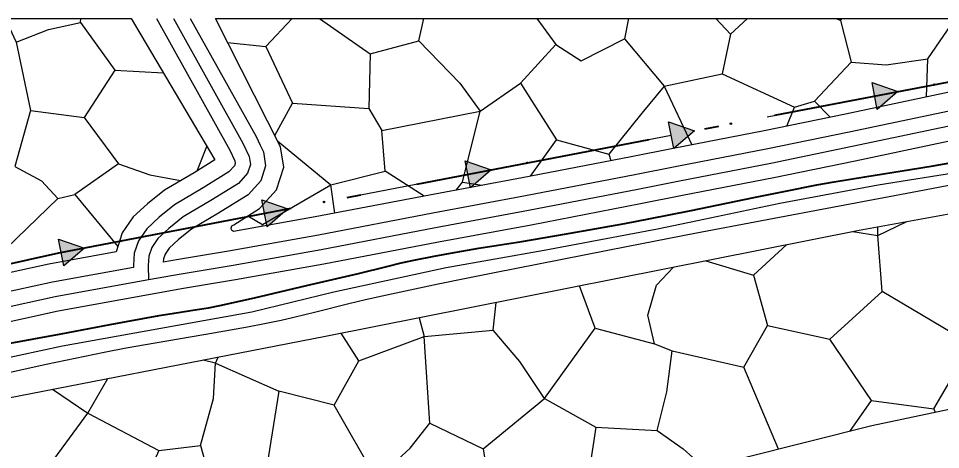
# Model space of a CAD drawing. Extents: x -64005 to -55000, y -89025 to -80000.
# Drawn here: x -63391 to -62767, y -80291 to -80000 of the extents above; entities that cross this region are included whole.
import ezdxf

# ---------------------------------------------------------------- set-up
doc = ezdxf.new("R2010")
doc.units = 0
doc.header["$LTSCALE"] = 32
for name, pattern in [('DASH_DOUBLE_DOT', [9.2, 5, -1.2, 0.3, -1.2, 0.3, -1.2]), ('DOT_DASHED', [7.7, 5, -1.2, 0.3, -1.2]), ('LONG_DASHED', [7.5, 6, -1.5])]:
    doc.linetypes.add(name, pattern=pattern)
for name, color, linetype, lineweight in [('18', 7, 'Continuous', 25), ('19', 7, 'Continuous', 25), ('3', 7, 'Continuous', 25), ('39', 7, 'LONG_DASHED', 25), ('53', 7, 'DASH_DOUBLE_DOT', 25), ('8', 7, 'Continuous', 25)]:
    doc.layers.add(name, color=color, linetype=linetype, lineweight=lineweight)

msp = doc.modelspace()

# ---------------------------------------------------------------- hatches: boundary and pattern name
at = {"layer": '18'}
for points in [[(-62813.68, -80043.41), (-62796.2, -80049.46), (-62810.18, -80061.57)], [(-62951.16, -80069.85), (-62933.68, -80075.91), (-62947.66, -80088.02)], [(-63088.64, -80096.29), (-63071.16, -80102.35), (-63085.14, -80114.46)], [(-63226.12, -80122.74), (-63208.64, -80128.8), (-63222.62, -80140.91)], [(-63363.6, -80149.18), (-63346.12, -80155.24), (-63360.1, -80167.35)]]:
    msp.add_hatch(color=256, dxfattribs=at).paths.add_polyline_path(points)

# ---------------------------------------------------------------- linework, layer by layer
for p, q in [((-62884.58, -80066.46), (-62811.93, -80052.49)), ((-63022.06, -80092.91), (-62949.41, -80078.93)), ((-63159.54, -80119.35), (-63086.89, -80105.38)), ((-63297.02, -80145.8), (-63224.37, -80131.82))]:
    msp.add_line(p, q, dxfattribs=at)
at = {"layer": '18', "linetype": 'DOT_DASHED', "lineweight": 40}
msp.add_lwpolyline([(-63997.93, -80586.76), (-63870.01, -80488.78), (-63629.33, -80327.79), (-63565.17, -80270.79), (-63546.61, -80254.49), (-63440.42, -80175.56), (-63363.42, -80158.57), (-62609.7, -80013.59), (-62520.14, -80008.49), (-62415.73, -80010.35), (-62357.73, -80026.13), (-62316.16, -80040.43), (-62272.51, -80067.38), (-62225.64, -80110.08), (-62130.95, -80220.51), (-62065.47, -80292.93)], dxfattribs=at)
at = {"layer": '18'}
for points in [[(-62813.68, -80043.41), (-62796.2, -80049.46), (-62810.18, -80061.57)], [(-62951.16, -80069.85), (-62933.68, -80075.91), (-62947.66, -80088.02)], [(-63088.64, -80096.29), (-63071.16, -80102.35), (-63085.14, -80114.46)], [(-63226.12, -80122.74), (-63208.64, -80128.8), (-63222.62, -80140.91)], [(-63363.6, -80149.18), (-63346.12, -80155.24), (-63360.1, -80167.35)]]:
    msp.add_lwpolyline(points, close=True, dxfattribs=at)
msp.add_lwpolyline([(-63434.1, -80174.17), (-63363.42, -80158.57), (-63361.85, -80158.27)], dxfattribs=at)
for centre in [(-62771.65, -80044.74), (-62909.13, -80071.18), (-63046.61, -80097.63), (-63184.09, -80124.07), (-63321.57, -80150.52)]:
    msp.add_circle(centre, 0.5, dxfattribs=at)
at = {"layer": '19'}
for p, q in [((-62776.88, -80053.08), (-62775.86, -80027.39)), ((-62954.2, -80045.89), (-62935.58, -80085.49)), ((-63217.34, -80079.14), (-63205.4, -80057.35)), ((-62841.96, -80066.78), (-62852.48, -80056.03)), ((-62871.28, -80072.84), (-62866.13, -80059.99)), ((-63044.53, -80106.66), (-63027.07, -80082.02)), ((-63269.97, -80103.06), (-63263.3, -80086.59)), ((-63116.33, -80120.07), (-63142.87, -80103.17)), ((-63176.74, -80131.67), (-63179.42, -80112.42)), ((-63090.47, -80110.66), (-63077.17, -80112.77)), ((-63225.94, -80140.61), (-63225.65, -80139.3)), ((-62809.76, -80146.79), (-62790.66, -80137.44)), ((-63160.62, -80231.4), (-63116.45, -80215.08)), ((-63257.5, -80233.16), (-63255.59, -80228.99)), ((-62876.85, -80291.32), (-62900.45, -80235.8)), ((-63000.4, -80276.33), (-63006.81, -80318.73))]:
    msp.add_line(p, q, dxfattribs=at)
for points in [[(-63452.82, -80184.35), (-63465.87, -80143.75), (-63512.74, -80021.05), (-63534.53, -80000), (-63314.42, -80000), (-63257.99, -80095.58)], [(-63399.63, -80000), (-63392.32, -80015.94), (-63370.3, -80007.56), (-63348.73, -80002.72), (-63348.52, -80000)], [(-63245.4, -80144.07), (-63246.1, -80143.64), (-63246.67, -80143), (-63246.8, -80141.85), (-63246.35, -80140.25), (-63245.21, -80139.48), (-63227.69, -80128.52), (-63216.31, -80115.97), (-63211.36, -80100.55), (-63213.49, -80086.72), (-63257.52, -80000), (-62715.59, -80000), (-62693.01, -80035.58)], [(-63249.28, -80016.23), (-63223.46, -80019.01), (-63205.71, -80000)], [(-63187.11, -80000), (-63153, -80023.85), (-63119.98, -80015.05), (-63116.71, -80000)], [(-63040.18, -80000), (-63027.51, -80017.69), (-63010.33, -80028.71), (-62981.06, -80013.73)], [(-62978.21, -80000), (-62981.06, -80013.73), (-62954.2, -80045.89), (-62915.01, -80037.52)], [(-62919.16, -80000), (-62909.3, -80010.64), (-62897.87, -80000)], [(-62837.91, -80000), (-62834.89, -80001.39), (-62834, -80000)], [(-62834.89, -80001.39), (-62827.83, -80029.59), (-62804.04, -80031.36), (-62775.86, -80027.39), (-62757.33, -80000)], [(-63348.73, -80002.72), (-63325.61, -80034.87), (-63292.64, -80036.88)], [(-62909.3, -80010.64), (-62915.01, -80037.52), (-62866.13, -80059.99), (-62852.48, -80056.03), (-62827.83, -80029.59)], [(-63392.32, -80015.94), (-63382.62, -80062.19), (-63346.31, -80067.03)], [(-63223.46, -80019.01), (-63205.4, -80057.35), (-63153.88, -80060.87)], [(-63119.98, -80015.05), (-63092.23, -80043.69), (-63078.58, -80062.63), (-63051.28, -80043.69), (-63027.51, -80017.69)], [(-63153, -80023.85), (-63153.88, -80060.87), (-63145.07, -80075.86), (-63078.58, -80062.63)], [(-63325.61, -80034.87), (-63346.31, -80067.03), (-63322.97, -80098.32), (-63301.84, -80105.81), (-63281.08, -80109.64)], [(-62693.01, -80035.58), (-62734.99, -80044.24), (-62831.63, -80064.64), (-62886.5, -80075.99), (-62948.08, -80087.91), (-62976.4, -80093.47), (-63050.17, -80107.75), (-63112.89, -80119.41), (-63190.12, -80134.24), (-63245.4, -80144.07)], [(-63051.28, -80043.69), (-63027.07, -80082.02), (-62991.62, -80091.72)], [(-62954.2, -80045.89), (-62969.18, -80063.96), (-62991.62, -80091.72), (-62990.27, -80096.15)], [(-63382.62, -80062.19), (-63393.19, -80100.08), (-63375.14, -80109.77), (-63364.13, -80121.67), (-63352.48, -80119.03)], [(-63094.75, -80116.04), (-63090.47, -80110.66), (-63078.58, -80062.63)], [(-63215.4, -80082.95), (-63179.42, -80112.42), (-63142.87, -80103.17), (-63145.07, -80075.86)], [(-63257.99, -80095.58), (-63271.97, -80104.31), (-63292.04, -80116.06), (-63303.38, -80125.38), (-63313.06, -80134.24), (-63320.5, -80145.01), (-63324.76, -80157.87)], [(-63322.97, -80098.32), (-63352.48, -80119.03), (-63323.57, -80154.27)], [(-63235.54, -80133.43), (-63225.65, -80139.3), (-63179.42, -80112.42)], [(-63422.26, -80153.23), (-63405.96, -80162.04), (-63364.13, -80121.67)], [(-62826.66, -80144.07), (-62809.76, -80146.79), (-62809.76, -80140.92)], [(-62893.88, -80173.67), (-62884.42, -80207.59), (-62842.15, -80216.84), (-62806.92, -80184.67), (-62809.76, -80146.79)], [(-63324.76, -80157.87), (-63370.21, -80166.09), (-63439.57, -80181.3), (-63452.82, -80184.35)], [(-62925.92, -80163.8), (-62893.88, -80173.67), (-62871.33, -80152.95)], [(-63000.77, -80209.36), (-62960.77, -80219.95), (-62965.18, -80200.56), (-62959.46, -80180.29), (-62947.89, -80168.17)], [(-63035.13, -80256.96), (-63000.77, -80209.36), (-63011.37, -80180.79)], [(-62771.87, -80264.01), (-62746.33, -80220.38), (-62806.92, -80184.67)], [(-63119.84, -80202.35), (-63116.45, -80215.08), (-63069.77, -80210.67), (-63067.75, -80191.99)], [(-62960.77, -80219.95), (-62948.89, -80224.78), (-62900.45, -80235.8), (-62884.42, -80207.59)], [(-63177.35, -80261.36), (-63160.62, -80231.4), (-63172.65, -80212.84)], [(-63076.52, -80290.89), (-63035.13, -80256.96), (-63051.86, -80231.85), (-63069.77, -80210.67)], [(-63148.73, -80311.58), (-63125.83, -80290.44), (-63112.62, -80273.7), (-63116.45, -80215.08)], [(-62828.69, -80279.23), (-62814.14, -80258.28), (-62842.15, -80216.84)], [(-63035.13, -80256.96), (-63000.4, -80276.33), (-62959.01, -80278.54), (-62952.41, -80252.55), (-62948.89, -80224.78)], [(-63267.62, -80288.68), (-63258.82, -80256.96), (-63257.5, -80233.16), (-63265.82, -80230.97)], [(-63257.5, -80233.16), (-63214.78, -80252.11), (-63221.82, -80297.05), (-63237.94, -80318.73)], [(-63367.77, -80250.75), (-63343.88, -80266.9), (-63330.17, -80243.46)], [(-63165.67, -80318.73), (-63148.73, -80311.58), (-63177.35, -80261.36), (-63214.78, -80252.11)], [(-62814.14, -80258.28), (-62771.87, -80264.01), (-62771.06, -80266.45)], [(-63376.9, -80312.03), (-63361.05, -80290.44), (-63343.88, -80266.9)], [(-63343.88, -80266.9), (-63295.8, -80292.2), (-63307.66, -80318.73)], [(-63112.62, -80273.7), (-63076.52, -80290.89), (-63072.35, -80318.73)], [(-62959.01, -80278.54), (-62941.4, -80290.89), (-62928.19, -80302.77), (-62929.8, -80304.62)], [(-63295.8, -80292.2), (-63267.62, -80288.68), (-63259.21, -80318.73)]]:
    msp.add_lwpolyline(points, dxfattribs=at)
msp.add_lwpolyline([(-63440.41, -80264.85), (-63183.05, -80214.91), (-62822.26, -80143.2), (-62509.98, -80086.29), (-62491.79, -80084.77), (-62450.85, -80187.13), (-62456.91, -80195.47), (-62573.63, -80224.68), (-62813.91, -80275.52), (-63034.47, -80330.9), (-63246.7, -80388.56), (-63446.03, -80457.59), (-63476.37, -80352.95), (-63430.13, -80328.68)], close=True, dxfattribs=at)
at = {"layer": '3', "lineweight": 40}
msp.add_lwpolyline([(-63415.06, -80222.88), (-63361.89, -80213.2), (-63328.76, -80207.03), (-63295.62, -80200.95), (-63285.35, -80199.23), (-63269.91, -80196.85), (-63262.21, -80195.55), (-63254.54, -80194.05), (-63231.07, -80188.86), (-63195.96, -80180.67), (-63160.88, -80172.35), (-63141.58, -80167.63), (-63131.92, -80165.31), (-63122.22, -80163.14), (-63109.7, -80160.63), (-63098.72, -80158.61), (-63079.44, -80155.34), (-63050.48, -80150.75), (-63036, -80148.41), (-63021.55, -80145.93), (-63001.12, -80142.28), (-62980.7, -80138.57), (-62964.45, -80135.49), (-62936.05, -80129.83), (-62893.51, -80121.07), (-62872.23, -80116.76), (-62850.91, -80112.61), (-62839.19, -80110.47), (-62818.63, -80107.02), (-62787.74, -80102.11), (-62772.31, -80099.56), (-62756.92, -80096.84)], dxfattribs=at)
at = {"layer": '3'}
for points in [[(-62756.92, -80096.84), (-62772.31, -80099.56), (-62787.74, -80102.11), (-62818.63, -80107.02), (-62839.19, -80110.47), (-62850.91, -80112.61), (-62872.23, -80116.76), (-62893.51, -80121.07), (-62936.05, -80129.83), (-62964.45, -80135.49), (-62980.7, -80138.57), (-63001.12, -80142.28), (-63021.55, -80145.93), (-63036, -80148.41), (-63050.48, -80150.75), (-63079.44, -80155.34), (-63098.72, -80158.61), (-63109.7, -80160.63), (-63122.22, -80163.14), (-63131.92, -80165.31), (-63141.58, -80167.63), (-63160.88, -80172.35), (-63195.96, -80180.67), (-63231.07, -80188.86), (-63254.54, -80194.05), (-63262.21, -80195.55), (-63269.91, -80196.85), (-63285.35, -80199.23), (-63295.62, -80200.95), (-63328.76, -80207.03), (-63361.89, -80213.2), (-63415.06, -80222.88)], [(-63402.44, -80240.58), (-63385.08, -80236.58), (-63372.01, -80233.76), (-63332.73, -80225.71), (-63317.81, -80222.79), (-63304.71, -80220.42), (-63258.77, -80212.64), (-63235.85, -80208.55), (-63224.42, -80206.33), (-63213.03, -80203.95), (-63204.49, -80202.02), (-63189.59, -80198.42), (-63167.28, -80192.83), (-63156.1, -80190.13), (-63144.89, -80187.6), (-63106.94, -80179.48), (-63087.95, -80175.53), (-63068.92, -80171.71), (-62978.6, -80153.97), (-62933.42, -80145.21), (-62888.21, -80136.58), (-62835.61, -80126.67), (-62783.01, -80116.77), (-62696.92, -80100.37)], [(-63402.44, -80240.58), (-63385.08, -80236.58), (-63372.01, -80233.76), (-63332.73, -80225.71), (-63317.81, -80222.79), (-63304.71, -80220.42), (-63258.77, -80212.64), (-63235.85, -80208.55), (-63224.42, -80206.33), (-63213.03, -80203.95), (-63204.49, -80202.02), (-63189.59, -80198.42), (-63167.28, -80192.83), (-63156.1, -80190.13), (-63144.89, -80187.6), (-63106.94, -80179.48), (-63087.95, -80175.53), (-63068.92, -80171.71), (-62978.6, -80153.97), (-62933.42, -80145.21), (-62888.21, -80136.58), (-62835.61, -80126.67), (-62783.01, -80116.77), (-62696.92, -80100.37)]]:
    msp.add_lwpolyline(points, dxfattribs=at)
at = {"layer": '39'}
for points in [[(-63285.97, -80000), (-63238.97, -80084.37), (-63234.74, -80093.27), (-63233.89, -80098.78), (-63235.8, -80104.71), (-63241.94, -80111.49), (-63260.58, -80123.14), (-63279.42, -80134.16), (-63288.96, -80142.01), (-63296.37, -80148.79), (-63300.61, -80154.93), (-63302.51, -80160.65), (-63302.94, -80167), (-63302.72, -80176.75)], [(-62663.76, -80052.52), (-62730.4, -80066.27), (-62827.02, -80086.67), (-62882.09, -80098.06), (-62943.78, -80110), (-62972.1, -80115.56), (-63045.98, -80129.86), (-63108.71, -80141.52), (-63186.03, -80156.36), (-63245.6, -80166.96), (-63280.81, -80172.79), (-63302.72, -80176.75)], [(-63302.72, -80176.75), (-63365.8, -80188.16), (-63434.64, -80203.26), (-63477.26, -80213.06), (-63505.91, -80217.99)]]:
    msp.add_lwpolyline(points, dxfattribs=at)
at = {"layer": '53'}
msp.add_lwpolyline([(-62727.36, -80099.64), (-62809.53, -80112.81), (-62876.06, -80125.12), (-62931.77, -80136.76), (-62958.71, -80142.52), (-63035.37, -80156.8), (-63101.67, -80168.65), (-63177.41, -80185.01), (-63232.89, -80198.48), (-63274.32, -80206.08), (-63360.88, -80221.62), (-63469.31, -80244.88), (-63483.3, -80196.11), (-63492.99, -80122.25), (-63496.96, -80096.87), (-63500.96, -80078.83), (-63509.24, -80063.33), (-63520.63, -80045.4), (-63552.93, -80000)], dxfattribs=at)
at = {"layer": '8', "linetype": 'LONG_DASHED'}
for points in [[(-63297.35, -80000), (-63247.85, -80088.97), (-63244.4, -80096.24)], [(-62670.05, -80043.61), (-62732.44, -80056.48), (-62829.06, -80076.88), (-62884.05, -80088.25), (-62945.69, -80100.18), (-62974.01, -80105.74), (-63047.84, -80120.03), (-63110.57, -80131.69), (-63187.85, -80146.53), (-63247.29, -80157.1), (-63282.52, -80162.94), (-63292.77, -80164.79)], [(-63244.4, -80096.24), (-63244.13, -80097.97), (-63244.66, -80099.59), (-63248.42, -80103.75), (-63265.76, -80114.58), (-63285.16, -80125.93), (-63295.51, -80134.45), (-63303.96, -80142.18), (-63309.65, -80150.42), (-63312.4, -80158.71), (-63312.95, -80166.77), (-63312.91, -80168.43)], [(-63312.91, -80168.43), (-63367.76, -80178.35), (-63436.83, -80193.5), (-63479.23, -80203.24), (-63498.31, -80206.54)]]:
    msp.add_lwpolyline(points, dxfattribs=at)
at = {"layer": '8'}
for points in [[(-63274.59, -80000), (-63230.09, -80079.76), (-63227.24, -80085.75)], [(-62661.74, -80062.31), (-62728.36, -80076.06), (-62824.97, -80096.46), (-62880.13, -80107.86), (-62941.87, -80119.81), (-62970.18, -80125.37), (-63044.11, -80139.69), (-63106.86, -80151.34), (-63184.22, -80166.2), (-63243.91, -80176.81), (-63279.11, -80182.65), (-63363.84, -80197.97), (-63432.45, -80213.01), (-63475.29, -80222.87), (-63495.75, -80226.39)], [(-63227.24, -80085.75), (-63225.08, -80090.29), (-63223.65, -80099.59), (-63226.94, -80109.83), (-63235.46, -80119.23), (-63255.4, -80131.7), (-63273.67, -80142.39), (-63282.41, -80149.57), (-63288.78, -80155.4), (-63291.57, -80159.44), (-63292.62, -80162.59), (-63292.77, -80164.79)]]:
    msp.add_lwpolyline(points, dxfattribs=at)

doc.saveas('drawing.dxf')
